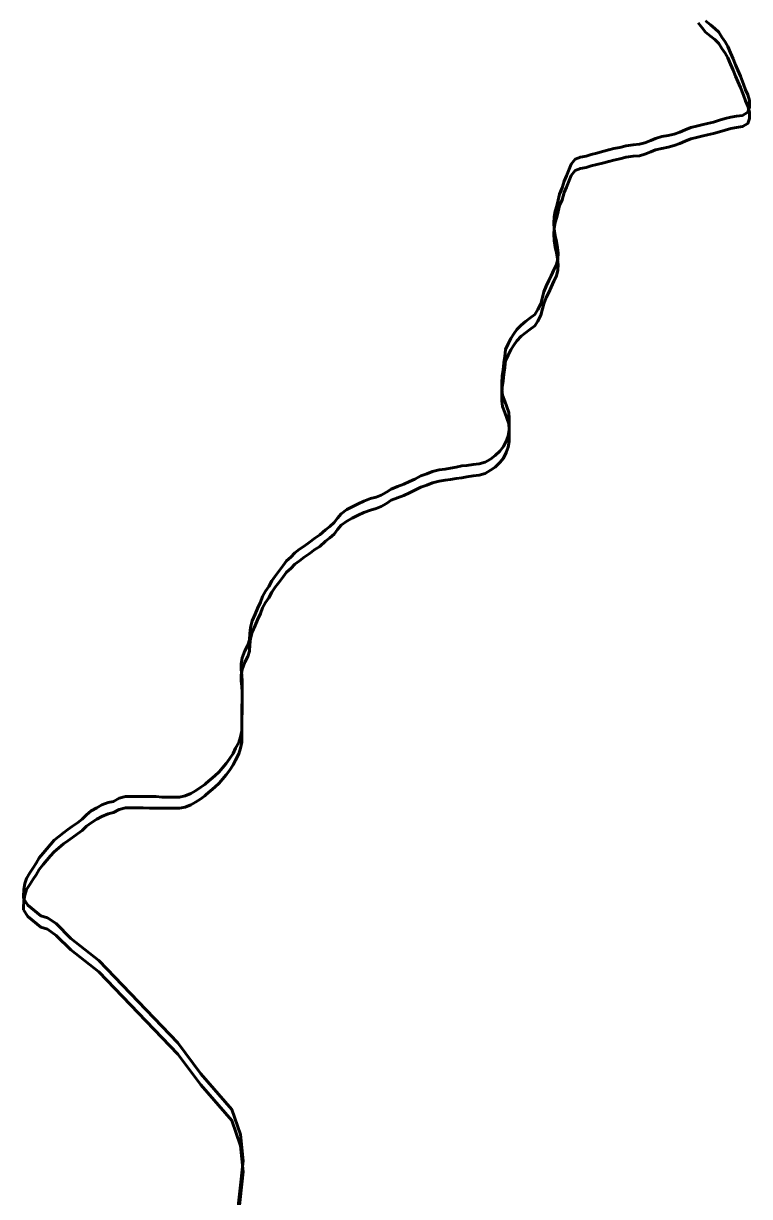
# Model space of a CAD drawing. Extents: x 553962 to 842807, y 8883888 to 9032388.
# Drawn here: x 814267.3 to 814434.3, y 9017372.1 to 9017641.7 of the extents above; entities that cross this region are included whole.
import ezdxf

# ---------------------------------------------------------------- set-up
doc = ezdxf.new("R2010")
doc.units = 0
doc.header["$LTSCALE"] = 200
for name, color, linetype, lineweight in [('24', 7, 'Continuous', 25), ('28', 7, 'Continuous', 53), ('29', 7, 'Continuous', 53)]:
    doc.layers.add(name, color=color, linetype=linetype, lineweight=lineweight)

msp = doc.modelspace()

# ---------------------------------------------------------------- linework, layer by layer
at = {"layer": '24', "lineweight": 53}
for points in [[(814424.2, 9017642.3), (814425.3, 9017641.4), (814426.3, 9017640.6), (814427.2, 9017639.7), (814427.9, 9017638.6), (814428.7, 9017637.5), (814429.3, 9017636.4), (814429.9, 9017635), (814430.5, 9017633.6), (814431.1, 9017632.2), (814431.6, 9017631), (814432.2, 9017629.6), (814432.9, 9017627.8), (814433.4, 9017626.5), (814433.9, 9017625.3), (814434.3, 9017624), (814434.3, 9017622.5), (814433.9, 9017621.3), (814432.7, 9017620.6), (814431.3, 9017620.4), (814430, 9017620.2), (814428.7, 9017619.9), (814427.4, 9017619.5), (814426, 9017619), (814424.6, 9017618.7), (814423.3, 9017618.4), (814422.1, 9017618.1), (814420.8, 9017617.8), (814419.5, 9017617.3), (814418.3, 9017616.7), (814417, 9017616.3), (814415.6, 9017616), (814414.1, 9017615.7), (814412.7, 9017615.3), (814411.6, 9017614.8), (814410.2, 9017614.3), (814409, 9017614), (814407.5, 9017613.8), (814405.9, 9017613.6), (814404.5, 9017613.2), (814403.1, 9017613), (814401.9, 9017612.7), (814400.5, 9017612.3), (814399.2, 9017611.9), (814397.9, 9017611.6)], [(814397.9, 9017611.6), (814396.7, 9017611.2), (814395.4, 9017611), (814394.2, 9017610.5), (814393.3, 9017609.4), (814392.8, 9017608.2), (814392.2, 9017606.7), (814391.7, 9017605.5), (814391.2, 9017603.9), (814390.6, 9017602.5), (814390.3, 9017601.1), (814390, 9017599.8), (814389.6, 9017598.6), (814389.4, 9017597.3), (814389.3, 9017595.8), (814389.4, 9017594.4), (814389.6, 9017592.9), (814389.9, 9017591.6), (814390.1, 9017590.2), (814390.3, 9017588.9), (814390.2, 9017587.6), (814389.9, 9017586.3), (814389.3, 9017585.1), (814388.7, 9017583.7), (814388.1, 9017582.6), (814387.5, 9017581.3), (814387, 9017580), (814386.7, 9017578.8), (814386.3, 9017577.3), (814385.6, 9017576), (814384.9, 9017574.8), (814383.8, 9017574), (814382.8, 9017573.2), (814381.8, 9017572.4), (814380.8, 9017571.4), (814380.1, 9017570.4), (814379.4, 9017569.3)], [(814379.4, 9017569.3), (814378.8, 9017568.1), (814378.2, 9017566.8), (814378, 9017565.2), (814377.8, 9017563.7), (814377.6, 9017562.1), (814377.4, 9017560.7), (814377.3, 9017559.1), (814377.3, 9017557.6), (814377.5, 9017556.3), (814378, 9017554.9), (814378.5, 9017553.6), (814378.9, 9017552.3), (814379, 9017551), (814379, 9017549.7), (814379, 9017548.2), (814378.8, 9017546.9), (814378.3, 9017545.7), (814377.7, 9017544.5), (814376.9, 9017543.4), (814375.8, 9017542.4), (814374.7, 9017541.6), (814373.5, 9017540.9), (814372.1, 9017540.5), (814370.7, 9017540.3), (814369.3, 9017540.1), (814368.1, 9017540), (814366.8, 9017539.7), (814365.5, 9017539.5), (814364.3, 9017539.3), (814362.9, 9017539.1), (814361.4, 9017538.7), (814360.1, 9017538.2), (814358.7, 9017537.7), (814357.3, 9017537), (814356.1, 9017536.4), (814354.8, 9017535.8), (814353.3, 9017535.3), (814351.9, 9017534.7), (814350.8, 9017534), (814349.6, 9017533.3), (814348.4, 9017532.8), (814347.1, 9017532.5), (814345.6, 9017531.9), (814344.3, 9017531.3), (814342.9, 9017530.6), (814341.7, 9017530), (814340.4, 9017529), (814339.5, 9017528), (814338.8, 9017527), (814337.8, 9017526.1), (814336.8, 9017525.3), (814335.5, 9017524.2), (814334.3, 9017523.4), (814333, 9017522.4), (814331.9, 9017521.6), (814330.8, 9017520.9), (814329.7, 9017520), (814328.8, 9017519), (814327.8, 9017518.2), (814327, 9017517.1), (814326.1, 9017515.9), (814325.2, 9017514.7), (814324.4, 9017513.6), (814323.7, 9017512.3)], [(814323.7, 9017512.3), (814323, 9017511.2), (814322.3, 9017510), (814321.8, 9017508.7), (814321.1, 9017507.2), (814320.6, 9017505.9), (814319.9, 9017504.4), (814319.5, 9017502.9), (814319.4, 9017501.5), (814319.3, 9017500), (814318.9, 9017498.8), (814318.2, 9017497.5), (814317.6, 9017495.9), (814317.4, 9017494.5), (814317.4, 9017493.2), (814317.5, 9017491.9), (814317.6, 9017490.5), (814317.6, 9017488.8), (814317.6, 9017487.4), (814317.6, 9017486.1), (814317.5, 9017484.7), (814317.5, 9017483.4), (814317.5, 9017482), (814317.5, 9017480.5), (814317.5, 9017479.1), (814317.2, 9017477.7), (814316.8, 9017476.4), (814316.1, 9017475.1), (814315.5, 9017473.9), (814314.7, 9017472.7), (814313.9, 9017471.6), (814313.1, 9017470.6), (814312.3, 9017469.7), (814311.3, 9017468.8), (814310.3, 9017467.9), (814309.3, 9017467.1), (814309, 9017466.8)], [(814309, 9017466.8), (814308.1, 9017466.2), (814306.9, 9017465.3), (814305.8, 9017464.7), (814304.5, 9017464.2), (814303.2, 9017463.9), (814301.8, 9017463.9), (814300.4, 9017463.9), (814299.1, 9017463.9), (814297.8, 9017464), (814296.3, 9017464), (814294.8, 9017464), (814293.4, 9017464), (814292.2, 9017464), (814290.8, 9017464), (814289.3, 9017463.6), (814288, 9017462.9), (814286.8, 9017462.6), (814285.3, 9017462.1), (814284.2, 9017461.4), (814282.9, 9017460.7), (814281.8, 9017459.8), (814280.8, 9017458.8), (814279.7, 9017458), (814278.6, 9017457.2), (814277.5, 9017456.4), (814276.5, 9017455.7), (814275.4, 9017454.8), (814274.4, 9017454), (814273.5, 9017453), (814272.7, 9017452), (814271.8, 9017451), (814270.9, 9017449.9), (814270.2, 9017448.7), (814269.5, 9017447.6), (814268.8, 9017446.5), (814268, 9017445.2), (814267.6, 9017444), (814267.4, 9017442.6), (814267.3, 9017441.1), (814267.3, 9017440.6)], [(814267.3, 9017440.6), (814268.3, 9017439), (814271.3, 9017436.6), (814272.8, 9017436.1), (814274.8, 9017434.8), (814278.2, 9017431.4), (814284.6, 9017426.3), (814302.8, 9017407.4), (814308.1, 9017400.3), (814315.2, 9017392.1), (814317.2, 9017386.3), (814317.8, 9017380.3), (814315.6, 9017360)]]:
    msp.add_lwpolyline(points, dxfattribs=at)
at = {"layer": '28'}
for points in [[(814397.9, 9017609), (814399.2, 9017609.3), (814400.5, 9017609.6), (814401.9, 9017610), (814403.1, 9017610.3), (814404.5, 9017610.6), (814405.9, 9017611), (814407.5, 9017611.2), (814409, 9017611.3), (814410.2, 9017611.7), (814411.6, 9017612.2), (814412.7, 9017612.7), (814414.1, 9017613), (814415.6, 9017613.3), (814417, 9017613.7), (814418.3, 9017614.1), (814419.5, 9017614.7), (814420.8, 9017615.2), (814422.1, 9017615.5), (814423.3, 9017615.8), (814424.6, 9017616.1), (814426, 9017616.4), (814427.4, 9017616.8), (814428.7, 9017617.2), (814430, 9017617.6), (814431.3, 9017617.8), (814432.7, 9017618), (814433.9, 9017618.7), (814434.3, 9017619.9), (814434.3, 9017621.3), (814433.9, 9017622.7), (814433.4, 9017623.9), (814432.9, 9017625.2), (814432.2, 9017627), (814431.6, 9017628.4), (814431.1, 9017629.6), (814430.5, 9017631), (814429.9, 9017632.4), (814429.3, 9017633.8), (814428.7, 9017634.9), (814427.9, 9017636), (814427.2, 9017637.1), (814426.3, 9017638), (814425.3, 9017638.8), (814424.2, 9017639.7), (814423.4, 9017640.7), (814422.5, 9017641.9)], [(814379.4, 9017566.7), (814380.1, 9017567.8), (814380.8, 9017568.8), (814381.8, 9017569.8), (814382.8, 9017570.6), (814383.8, 9017571.4), (814384.9, 9017572.2), (814385.6, 9017573.3), (814386.3, 9017574.7), (814386.7, 9017576.1), (814387, 9017577.3), (814387.5, 9017578.7), (814388.1, 9017579.9), (814388.7, 9017581.1), (814389.3, 9017582.5), (814389.9, 9017583.7), (814390.2, 9017585), (814390.3, 9017586.2), (814390.1, 9017587.6), (814389.9, 9017589), (814389.6, 9017590.3), (814389.4, 9017591.8), (814389.3, 9017593.2), (814389.4, 9017594.7), (814389.6, 9017596), (814390, 9017597.2), (814390.3, 9017598.5), (814390.6, 9017599.9), (814391.2, 9017601.2), (814391.7, 9017602.9), (814392.2, 9017604.1), (814392.8, 9017605.6), (814393.3, 9017606.8), (814394.2, 9017607.9), (814395.4, 9017608.4), (814396.7, 9017608.6), (814397.9, 9017609)], [(814323.7, 9017509.7), (814324.4, 9017511), (814325.2, 9017512.1), (814326.1, 9017513.3), (814327, 9017514.5), (814327.8, 9017515.6), (814328.8, 9017516.4), (814329.7, 9017517.4), (814330.8, 9017518.2), (814331.9, 9017519), (814333, 9017519.8), (814334.3, 9017520.8), (814335.5, 9017521.5), (814336.8, 9017522.7), (814337.8, 9017523.5), (814338.8, 9017524.3), (814339.5, 9017525.4), (814340.4, 9017526.4), (814341.7, 9017527.3), (814342.9, 9017528), (814344.3, 9017528.7), (814345.6, 9017529.3), (814347.1, 9017529.8), (814348.4, 9017530.2), (814349.6, 9017530.7), (814350.8, 9017531.4), (814351.9, 9017532.1), (814353.3, 9017532.7), (814354.8, 9017533.2), (814356.1, 9017533.8), (814357.3, 9017534.4), (814358.7, 9017535.1), (814360.1, 9017535.6), (814361.4, 9017536.1), (814362.9, 9017536.5), (814364.3, 9017536.7), (814365.5, 9017536.9), (814366.8, 9017537.1), (814368.1, 9017537.3), (814369.3, 9017537.5), (814370.7, 9017537.7), (814372.1, 9017537.9), (814373.5, 9017538.3), (814374.7, 9017539), (814375.8, 9017539.7), (814376.9, 9017540.8), (814377.7, 9017541.8), (814378.3, 9017543.1), (814378.8, 9017544.3), (814379, 9017545.6), (814379, 9017547.1), (814379, 9017548.4), (814378.9, 9017549.7), (814378.5, 9017551), (814378, 9017552.3), (814377.5, 9017553.7), (814377.3, 9017555), (814377.3, 9017556.5), (814377.4, 9017558.1), (814377.6, 9017559.5), (814377.8, 9017561.1), (814378, 9017562.6), (814378.2, 9017564.2), (814378.8, 9017565.5), (814379.4, 9017566.7)], [(814309, 9017464.2), (814309.3, 9017464.5), (814310.3, 9017465.3), (814311.3, 9017466.2), (814312.3, 9017467.1), (814313.1, 9017468), (814313.9, 9017469), (814314.7, 9017470), (814315.5, 9017471.3), (814316.1, 9017472.4), (814316.8, 9017473.8), (814317.2, 9017475.1), (814317.5, 9017476.5), (814317.5, 9017477.9), (814317.5, 9017479.4), (814317.5, 9017480.8), (814317.5, 9017482.1), (814317.6, 9017483.4), (814317.6, 9017484.8), (814317.6, 9017486.2), (814317.6, 9017487.9), (814317.5, 9017489.3), (814317.4, 9017490.6), (814317.4, 9017491.9), (814317.6, 9017493.2), (814318.2, 9017494.9), (814318.9, 9017496.2), (814319.3, 9017497.4), (814319.4, 9017498.9), (814319.5, 9017500.3), (814319.9, 9017501.8), (814320.6, 9017503.3), (814321.1, 9017504.6), (814321.8, 9017506.1), (814322.3, 9017507.4), (814323, 9017508.6), (814323.7, 9017509.7)], [(814267.3, 9017438), (814267.3, 9017438.5), (814267.4, 9017440), (814267.6, 9017441.3), (814268, 9017442.6), (814268.8, 9017443.8), (814269.5, 9017445), (814270.2, 9017446), (814270.9, 9017447.2), (814271.8, 9017448.4), (814272.7, 9017449.4), (814273.5, 9017450.4), (814274.4, 9017451.3), (814275.4, 9017452.2), (814276.5, 9017453.1), (814277.5, 9017453.8), (814278.6, 9017454.6), (814279.7, 9017455.4), (814280.8, 9017456.2), (814281.8, 9017457.2), (814282.9, 9017458), (814284.2, 9017458.8), (814285.3, 9017459.4), (814286.8, 9017460), (814288, 9017460.3), (814289.3, 9017461), (814290.8, 9017461.4), (814292.2, 9017461.4), (814293.4, 9017461.4), (814294.8, 9017461.4), (814296.3, 9017461.3), (814297.8, 9017461.3), (814299.1, 9017461.3), (814300.4, 9017461.3), (814301.8, 9017461.3), (814303.2, 9017461.3), (814304.5, 9017461.6), (814305.8, 9017462.1), (814306.9, 9017462.7), (814308.1, 9017463.5), (814309, 9017464.2)], [(814315.6, 9017357.3), (814317.8, 9017377.7), (814317.2, 9017383.7), (814315.2, 9017389.5), (814308.1, 9017397.7), (814302.8, 9017404.8), (814284.6, 9017423.7), (814278.2, 9017428.8), (814274.8, 9017432.1), (814272.8, 9017433.5), (814271.3, 9017434), (814268.3, 9017436.4), (814267.3, 9017438)]]:
    msp.add_lwpolyline(points, dxfattribs=at)
at = {"layer": '29'}
for points in [[(814424.2, 9017642.3), (814425.3, 9017641.4), (814426.3, 9017640.6), (814427.2, 9017639.7), (814427.9, 9017638.6), (814428.7, 9017637.5), (814429.3, 9017636.4), (814429.9, 9017635), (814430.5, 9017633.6), (814431.1, 9017632.2), (814431.6, 9017631), (814432.2, 9017629.6), (814432.9, 9017627.8), (814433.4, 9017626.5), (814433.9, 9017625.3), (814434.3, 9017624), (814434.3, 9017622.5), (814433.9, 9017621.3), (814432.7, 9017620.6), (814431.3, 9017620.4), (814430, 9017620.2), (814428.7, 9017619.9), (814427.4, 9017619.5), (814426, 9017619), (814424.6, 9017618.7), (814423.3, 9017618.4), (814422.1, 9017618.1), (814420.8, 9017617.8), (814419.5, 9017617.3), (814418.3, 9017616.7), (814417, 9017616.3), (814415.6, 9017616), (814414.1, 9017615.7), (814412.7, 9017615.3), (814411.6, 9017614.8), (814410.2, 9017614.3), (814409, 9017614), (814407.5, 9017613.8), (814405.9, 9017613.6), (814404.5, 9017613.2), (814403.1, 9017613), (814401.9, 9017612.7), (814400.5, 9017612.3), (814399.2, 9017611.9), (814397.9, 9017611.6)], [(814397.9, 9017611.6), (814396.7, 9017611.2), (814395.4, 9017611), (814394.2, 9017610.5), (814393.3, 9017609.4), (814392.8, 9017608.2), (814392.2, 9017606.7), (814391.7, 9017605.5), (814391.2, 9017603.9), (814390.6, 9017602.5), (814390.3, 9017601.1), (814390, 9017599.8), (814389.6, 9017598.6), (814389.4, 9017597.3), (814389.3, 9017595.8), (814389.4, 9017594.4), (814389.6, 9017592.9), (814389.9, 9017591.6), (814390.1, 9017590.2), (814390.3, 9017588.9), (814390.2, 9017587.6), (814389.9, 9017586.3), (814389.3, 9017585.1), (814388.7, 9017583.7), (814388.1, 9017582.6), (814387.5, 9017581.3), (814387, 9017580), (814386.7, 9017578.8), (814386.3, 9017577.3), (814385.6, 9017576), (814384.9, 9017574.8), (814383.8, 9017574), (814382.8, 9017573.2), (814381.8, 9017572.4), (814380.8, 9017571.4), (814380.1, 9017570.4), (814379.4, 9017569.3)], [(814379.4, 9017569.3), (814378.8, 9017568.1), (814378.2, 9017566.8), (814378, 9017565.2), (814377.8, 9017563.7), (814377.6, 9017562.1), (814377.4, 9017560.7), (814377.3, 9017559.1), (814377.3, 9017557.6), (814377.5, 9017556.3), (814378, 9017554.9), (814378.5, 9017553.6), (814378.9, 9017552.3), (814379, 9017551), (814379, 9017549.7), (814379, 9017548.2), (814378.8, 9017546.9), (814378.3, 9017545.7), (814377.7, 9017544.5), (814376.9, 9017543.4), (814375.8, 9017542.4), (814374.7, 9017541.6), (814373.5, 9017540.9), (814372.1, 9017540.5), (814370.7, 9017540.3), (814369.3, 9017540.1), (814368.1, 9017540), (814366.8, 9017539.7), (814365.5, 9017539.5), (814364.3, 9017539.3), (814362.9, 9017539.1), (814361.4, 9017538.7), (814360.1, 9017538.2), (814358.7, 9017537.7), (814357.3, 9017537), (814356.1, 9017536.4), (814354.8, 9017535.8), (814353.3, 9017535.3), (814351.9, 9017534.7), (814350.8, 9017534), (814349.6, 9017533.3), (814348.4, 9017532.8), (814347.1, 9017532.5), (814345.6, 9017531.9), (814344.3, 9017531.3), (814342.9, 9017530.6), (814341.7, 9017530), (814340.4, 9017529), (814339.5, 9017528), (814338.8, 9017527), (814337.8, 9017526.1), (814336.8, 9017525.3), (814335.5, 9017524.2), (814334.3, 9017523.4), (814333, 9017522.4), (814331.9, 9017521.6), (814330.8, 9017520.9), (814329.7, 9017520), (814328.8, 9017519), (814327.8, 9017518.2), (814327, 9017517.1), (814326.1, 9017515.9), (814325.2, 9017514.7), (814324.4, 9017513.6), (814323.7, 9017512.3)], [(814323.7, 9017512.3), (814323, 9017511.2), (814322.3, 9017510), (814321.8, 9017508.7), (814321.1, 9017507.2), (814320.6, 9017505.9), (814319.9, 9017504.4), (814319.5, 9017502.9), (814319.4, 9017501.5), (814319.3, 9017500), (814318.9, 9017498.8), (814318.2, 9017497.5), (814317.6, 9017495.9), (814317.4, 9017494.5), (814317.4, 9017493.2), (814317.5, 9017491.9), (814317.6, 9017490.5), (814317.6, 9017488.8), (814317.6, 9017487.4), (814317.6, 9017486.1), (814317.5, 9017484.7), (814317.5, 9017483.4), (814317.5, 9017482), (814317.5, 9017480.5), (814317.5, 9017479.1), (814317.2, 9017477.7), (814316.8, 9017476.4), (814316.1, 9017475.1), (814315.5, 9017473.9), (814314.7, 9017472.7), (814313.9, 9017471.6), (814313.1, 9017470.6), (814312.3, 9017469.7), (814311.3, 9017468.8), (814310.3, 9017467.9), (814309.3, 9017467.1), (814309, 9017466.8)], [(814309, 9017466.8), (814308.1, 9017466.2), (814306.9, 9017465.3), (814305.8, 9017464.7), (814304.5, 9017464.2), (814303.2, 9017463.9), (814301.8, 9017463.9), (814300.4, 9017463.9), (814299.1, 9017463.9), (814297.8, 9017464), (814296.3, 9017464), (814294.8, 9017464), (814293.4, 9017464), (814292.2, 9017464), (814290.8, 9017464), (814289.3, 9017463.6), (814288, 9017462.9), (814286.8, 9017462.6), (814285.3, 9017462.1), (814284.2, 9017461.4), (814282.9, 9017460.7), (814281.8, 9017459.8), (814280.8, 9017458.8), (814279.7, 9017458), (814278.6, 9017457.2), (814277.5, 9017456.4), (814276.5, 9017455.7), (814275.4, 9017454.8), (814274.4, 9017454), (814273.5, 9017453), (814272.7, 9017452), (814271.8, 9017451), (814270.9, 9017449.9), (814270.2, 9017448.7), (814269.5, 9017447.6), (814268.8, 9017446.5), (814268, 9017445.2), (814267.6, 9017444), (814267.4, 9017442.6), (814267.3, 9017441.1), (814267.3, 9017440.6)], [(814267.3, 9017440.6), (814268.3, 9017439), (814271.3, 9017436.6), (814272.8, 9017436.1), (814274.8, 9017434.8), (814278.2, 9017431.4), (814284.6, 9017426.3), (814302.8, 9017407.4), (814308.1, 9017400.3), (814315.2, 9017392.1), (814317.2, 9017386.3), (814317.8, 9017380.3), (814315.6, 9017360)]]:
    msp.add_lwpolyline(points, dxfattribs=at)

doc.saveas('drawing.dxf')
